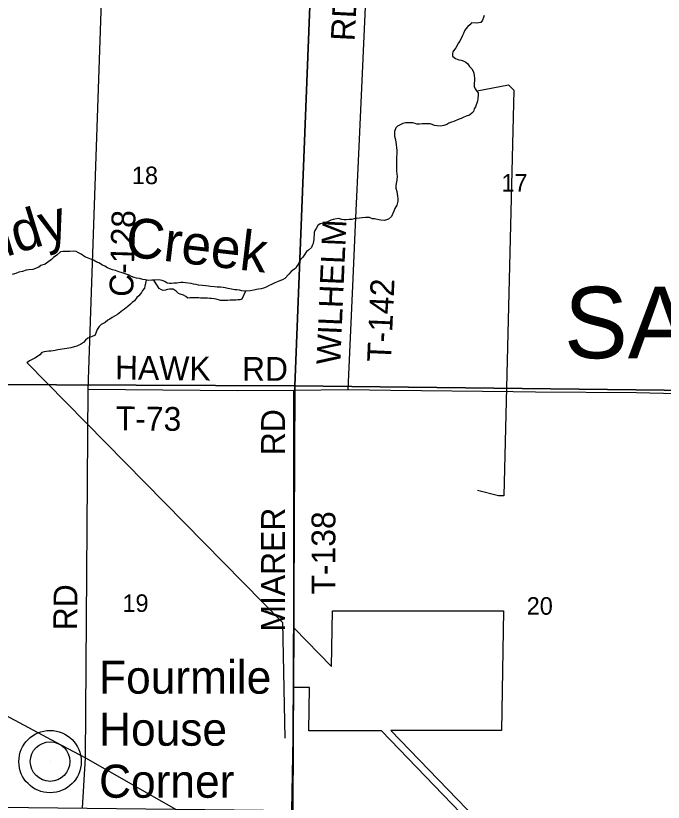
# Model space of a CAD drawing. Extents: x 1588073 to 2013523, y 1090242 to 1357120.
# Drawn here: x 1782243 to 1790397, y 1228891 to 1238801 of the extents above; entities that cross this region are included whole.
import ezdxf

# ---------------------------------------------------------------- set-up
doc = ezdxf.new("R2010")
doc.units = 0
for name, color, linetype in [('GM_X_Corporation', 7, 'Continuous'), ('GM_X_County_Road', 7, 'Continuous'), ('GM_X_County_Road_Text', 7, 'Continuous'), ('GM_X_Minor_River', 7, 'Continuous'), ('GM_X_Minor_River_Text', 7, 'Continuous'), ('GM_X_Section', 7, 'Continuous'), ('GM_X_Section_Text', 7, 'Continuous'), ('GM_X_Township_Road', 7, 'Continuous'), ('GM_X_Township_Road_Text', 7, 'Continuous'), ('GM_X_Township_Text', 7, 'Continuous'), ('GM_X_Unincorporated', 7, 'Continuous'), ('GM_X_Unincorporated_Location', 7, 'Continuous'), ('GM_X_Unincorporated_Text', 7, 'Continuous'), ('GM_X_US_Route', 7, 'Continuous')]:
    doc.layers.add(name, color=color, linetype=linetype)

msp = doc.modelspace()

# ---------------------------------------------------------------- linework, layer by layer
at = {"layer": 'GM_X_Corporation'}
msp.add_lwpolyline([(1790494.7, 1225202.2), (1789889.5, 1225549.1), (1789959.6, 1225694.7), (1790011.6, 1225844.6), (1790232.2, 1225722.4), (1790486.8, 1226225), (1788952.8, 1227608.3), (1786847.3, 1229788.7), (1785934.3, 1229788.7), (1785943.9, 1230338.6), (1785744.8, 1230335.6), (1785747.8, 1231084), (1786220.1, 1230599.6), (1786232.4, 1231304.5), (1788385.4, 1231304.5), (1788359, 1229795.7), (1786966, 1229795.8), (1789001.4, 1227688.1), (1789623.1, 1227137.8), (1789882, 1227431.1), (1790299.3, 1227422.5), (1790422.7, 1227319.8)], dxfattribs=at)
at = {"layer": 'GM_X_County_Road'}
for points in [[(1783121.2, 1229450.4), (1783155.4, 1234094.4), (1783337.6, 1239471.4), (1783374, 1242120.5), (1783454.6, 1244777.1)], [(1783085, 1228818.1), (1783121.2, 1229450.4)]]:
    msp.add_lwpolyline(points, dxfattribs=at)
at = {"layer": 'GM_X_Minor_River'}
for p, q in [((1788051.7, 1237855.2), (1788448, 1237930.1)), ((1788514.5, 1237863.9), (1788388.8, 1232751.3)), ((1788448, 1237930.1), (1788448, 1237930.1)), ((1788448, 1237930.1), (1788514.5, 1237863.9)), ((1788514.5, 1237863.9), (1788514.5, 1237863.9)), ((1782385.3, 1234428.2), (1785602.7, 1231154.1)), ((1788322.4, 1232751.2), (1788056.8, 1232817.3)), ((1788388.8, 1232751.3), (1788322.4, 1232751.2)), ((1785602.7, 1231154.1), (1785602.7, 1231154.1)), ((1785602.7, 1231154.1), (1785633.2, 1229696.9))]:
    msp.add_line(p, q, dxfattribs=at)
for points in [[(1788143.7, 1238802.5), (1788133.5, 1238776.5), (1788119.3, 1238746.4), (1788099.1, 1238716.5), (1788050.9, 1238708.8), (1787982.9, 1238709.2), (1787960.7, 1238685.3), (1787934.5, 1238663.4), (1787912.3, 1238635.4), (1787894.1, 1238609.5), (1787881.9, 1238577.4), (1787869.7, 1238553.4), (1787837.2, 1238481.4), (1787817, 1238457.5), (1787784.6, 1238397.5), (1787766.4, 1238373.5), (1787746.2, 1238345.6), (1787742, 1238319.5), (1787741.8, 1238291.4), (1787779.7, 1238261.1), (1787821.6, 1238246.8), (1787851.6, 1238242.6), (1787877.6, 1238232.4), (1787909.5, 1238216.2), (1787937.4, 1238193.9), (1787955.2, 1238161.7), (1787985, 1238133.4), (1788002.8, 1238101.2), (1788012.7, 1238075.1), (1788016.5, 1238047), (1788020.3, 1238014.8), (1788020.1, 1237990.8), (1788017.8, 1237940.6), (1788015.6, 1237910.6), (1788029.4, 1237880.4), (1788045.3, 1237856.2), (1788065.1, 1237830), (1788067, 1237805.9), (1788062.6, 1237757.8), (1788056.4, 1237725.7), (1788033.9, 1237651.6), (1788017.7, 1237625.7), (1788005.5, 1237595.7), (1787985.3, 1237571.7), (1787957.1, 1237549.8), (1787917, 1237536), (1787876.8, 1237520.2), (1787852.7, 1237504.3), (1787814.6, 1237494.6), (1787760.4, 1237468.8), (1787730.3, 1237459), (1787698.1, 1237445.1), (1787672, 1237429.3), (1787633.9, 1237419.5), (1787597.8, 1237409.7), (1787549.7, 1237412), (1787517.7, 1237418.2), (1787485.8, 1237430.4), (1787459.8, 1237438.6), (1787401.7, 1237439), (1787361.7, 1237437.2), (1787327.6, 1237435.5), (1787295.6, 1237435.7), (1787271.6, 1237443.8), (1787241.6, 1237450.1), (1787211.6, 1237452.2), (1787181.6, 1237452.4), (1787149.5, 1237450.6), (1787119.4, 1237440.8), (1787077.2, 1237421), (1787049.1, 1237411.1), (1787031, 1237387.2), (1787014.6, 1237341.1), (1787014.2, 1237283), (1787022.1, 1237252.8), (1787027.8, 1237210.7), (1787035.6, 1237174.5), (1787039.3, 1237138.4), (1787041.1, 1237102.3), (1787040.8, 1237056.1), (1787038.6, 1237024), (1787038.1, 1236953.8), (1787039.7, 1236897.6), (1787039.4, 1236847.5), (1787043.1, 1236803.3), (1787044.9, 1236777.2), (1787040.6, 1236727.1), (1787034.3, 1236687), (1787028.1, 1236657), (1787029.9, 1236628.9), (1787041.6, 1236586.7), (1787051.3, 1236526.4), (1787055, 1236492.3), (1787052.9, 1236466.2), (1787040.5, 1236412.2), (1787018.2, 1236372.2), (1787006, 1236340.1), (1786973.5, 1236270.1), (1786939.2, 1236238.3), (1786885, 1236222.6), (1786839, 1236222.8)], [(1786839, 1236222.8), (1786815, 1236229), (1786761, 1236241.4), (1786735, 1236243.6), (1786699.1, 1236257.8), (1786675.1, 1236260), (1786649, 1236260.2), (1786604.9, 1236254.4), (1786572.9, 1236250.6), (1786532.8, 1236244.9), (1786506.7, 1236241), (1786474.6, 1236233.2), (1786440.6, 1236231.4), (1786404.5, 1236227.6), (1786378.5, 1236227.8), (1786350.5, 1236232), (1786306.5, 1236244.3), (1786262.4, 1236238.6), (1786238.4, 1236234.7), (1786210.3, 1236226.8), (1786170.1, 1236205), (1786142, 1236197.2), (1786111.9, 1236187.3), (1786075.8, 1236179.5), (1786047.6, 1236157.7), (1786025.3, 1236117.7), (1786011.2, 1236093.7), (1786003, 1236069.7), (1786000.8, 1236039.6), (1785998.6, 1236007.5), (1785996.4, 1235983.4), (1785990.1, 1235931.3), (1785975.9, 1235905.3), (1785965.7, 1235881.3), (1785931.4, 1235845.4), (1785905.3, 1235831.6), (1785885, 1235795.6), (1785858.8, 1235759.6), (1785834.5, 1235731.7), (1785816.4, 1235705.7), (1785802.1, 1235673.7), (1785783.9, 1235645.8), (1785767.7, 1235617.8), (1785743.6, 1235601.9), (1785713.4, 1235578), (1785683.1, 1235544.1), (1785632.7, 1235490.2), (1785602.6, 1235474.4), (1785578.5, 1235462.5), (1785546.3, 1235450.7), (1785506.2, 1235436.9), (1785464, 1235413.1), (1785425.9, 1235399.3), (1785395.7, 1235379.4), (1785363.6, 1235367.6), (1785333.5, 1235359.7), (1785299.4, 1235355.9), (1785273.4, 1235352.1), (1785241.3, 1235342.3), (1785193.1, 1235332.6), (1785129.1, 1235328.9), (1785089, 1235335.2), (1785059.1, 1235343.4), (1785027, 1235345.6), (1785001, 1235347.8), (1784941, 1235360.2), (1784913, 1235364.4), (1784881, 1235372.6), (1784853, 1235376.8), (1784823, 1235379), (1784781, 1235381.3), (1784745, 1235385.5), (1784696.9, 1235389.8), (1784670.9, 1235392), (1784636.9, 1235396.2), (1784592.9, 1235400.5), (1784544.9, 1235406.9), (1784512.9, 1235415.1), (1784480.9, 1235419.3), (1784450.9, 1235425.5), (1784380.9, 1235436), (1784350.9, 1235440.2), (1784322.8, 1235438.4), (1784294.8, 1235434.5), (1784270.7, 1235430.7), (1784232.7, 1235428.9), (1784204.6, 1235427.1), (1784180.6, 1235425.2), (1784150.6, 1235431.4), (1784118.7, 1235451.7), (1784088.7, 1235465.9), (1784064.7, 1235470.1), (1784036.7, 1235472.3), (1783992.7, 1235470.6), (1783956.6, 1235468.8), (1783912.5, 1235465), (1783878.5, 1235471.3), (1783844.5, 1235475.5), (1783800.5, 1235487.8), (1783764.5, 1235494.1), (1783734.6, 1235504.3)], [(1783734.6, 1235504.3), (1783702.6, 1235516.5), (1783670.7, 1235530.8), (1783622.7, 1235549.1), (1783570.8, 1235565.5), (1783540.8, 1235575.7), (1783500.9, 1235590), (1783462.9, 1235600.3), (1783428.9, 1235612.5), (1783397, 1235622.8), (1783363.1, 1235647.1), (1783335.1, 1235659.3), (1783287.3, 1235687.7), (1783263.3, 1235695.8), (1783223.4, 1235720.2), (1783187.5, 1235734.4), (1783147.5, 1235750.8), (1783111.6, 1235761), (1783067.7, 1235795.4), (1783033.8, 1235811.6), (1783003.9, 1235827.9), (1782975.9, 1235832.1), (1782923.8, 1235830.4), (1782891.8, 1235830.6), (1782865.7, 1235828.8), (1782833.7, 1235829), (1782807.6, 1235827.1), (1782759.3, 1235785.3), (1782717.1, 1235755.5), (1782692.9, 1235729.6), (1782614.4, 1235671.9), (1782558.2, 1235652.2), (1782532, 1235634.3), (1782457.8, 1235604.7), (1782409.7, 1235598.9), (1782375.6, 1235593.1), (1782329.4, 1235579.4), (1782281.3, 1235569.7), (1782245.2, 1235551.8), (1782199, 1235542.1)], [(1783885.1, 1235470.1), (1783870, 1235393.1), (1783863.8, 1235369.1), (1783837.6, 1235339.1), (1783825.4, 1235313.1), (1783793.1, 1235273.2), (1783768.9, 1235249.3), (1783736.6, 1235207.4), (1783710.4, 1235187.5), (1783686.3, 1235167.6), (1783656.1, 1235137.7), (1783613.8, 1235101.8), (1783585.6, 1235087.9), (1783525.2, 1235038.2), (1783493.1, 1235018.3), (1783456.9, 1235000.5), (1783426.7, 1234978.6), (1783402.6, 1234964.7), (1783370.4, 1234936.9), (1783318.2, 1234911.1), (1783294, 1234885.2), (1783269.7, 1234849.2), (1783259.5, 1234825.2), (1783253.4, 1234801.2), (1783237.1, 1234771.2), (1783213, 1234761.3), (1783176.9, 1234747.5), (1783150.8, 1234737.6), (1783122.6, 1234713.7), (1783094.4, 1234683.8), (1783060.2, 1234660), (1783036.1, 1234648.1), (1783012, 1234638.2), (1782979.9, 1234628.4), (1782935.7, 1234614.6), (1782885.6, 1234608.9), (1782857.6, 1234603.1), (1782803.5, 1234595.4), (1782771.4, 1234591.6), (1782741.3, 1234583.8), (1782713.2, 1234577.9), (1782685.2, 1234576.1), (1782661.2, 1234574.2), (1782631.1, 1234568.4), (1782601, 1234564.6), (1782573, 1234558.7), (1782544.7, 1234528.8), (1782516.5, 1234506.9), (1782484.4, 1234487.1), (1782416.1, 1234451.4), (1782383.2, 1234426.2)], [(1785134.8, 1235329.5), (1785089.9, 1235230.4), (1785063.9, 1235222.3), (1785039.9, 1235220.2), (1785015.9, 1235216.1), (1784941.9, 1235215.9), (1784909.9, 1235213.8), (1784885.9, 1235211.7), (1784843.8, 1235211.6), (1784819.8, 1235213.5), (1784797.8, 1235219.4), (1784767.7, 1235231.4), (1784743.7, 1235235.3), (1784709.7, 1235237.2), (1784687.7, 1235239.1), (1784655.7, 1235243.1), (1784619.7, 1235240.9), (1784595.6, 1235240.9), (1784569.6, 1235242.8), (1784547.6, 1235244.7), (1784435.6, 1235244.4), (1784411.5, 1235242.3), (1784385.5, 1235262.3), (1784353.4, 1235280.2), (1784313.4, 1235294.1), (1784291.3, 1235300.1), (1784261.2, 1235332.1), (1784227.2, 1235356.1), (1784201.1, 1235356), (1784177.1, 1235353.9), (1784153.1, 1235349.8), (1784129.1, 1235343.7), (1784101.1, 1235337.6), (1784077.1, 1235345.6), (1784049.1, 1235363.5), (1783981.2, 1235469.5)]]:
    msp.add_lwpolyline(points, dxfattribs=at)
at = {"layer": 'GM_X_Section'}
for points in [[(1785968.2, 1239458.7), (1785757.6, 1234139.3), (1780754.9, 1234157.3), (1780939, 1239420.9), (1780948.4, 1239599)], [(1791254.4, 1239334.5), (1791128.3, 1234074.3), (1785757.6, 1234139.3), (1785968.2, 1239458.7)], [(1780754.9, 1234157.3), (1785757.6, 1234139.3), (1785731.5, 1228782.2), (1780549, 1228839.4), (1780748.6, 1234119.3)], [(1785757.6, 1234139.3), (1791128.3, 1234074.3), (1791058, 1228706), (1785731.5, 1228782.2)]]:
    msp.add_lwpolyline(points, close=True, dxfattribs=at)
at = {"layer": 'GM_X_Township_Road'}
for points in [[(1786568.1, 1237149.4), (1786668.9, 1239378.6)], [(1786523.6, 1236164.5), (1786568.1, 1237149.4), (1786568.1, 1237149.4)], [(1786493.1, 1235490.6), (1786523.6, 1236164.5), (1786523.6, 1236164.5)], [(1786429.9, 1234090.9), (1786493.1, 1235490.5), (1786493.1, 1235490.6)], [(1783155.4, 1234094.4), (1785036, 1234079.9), (1785745.9, 1234083.2), (1786429.9, 1234090.9), (1786967.2, 1234084.7), (1788506.1, 1234064.7)], [(1785745.6, 1231215), (1785745.9, 1234083.2)], [(1788506.1, 1234064.7), (1788507.1, 1234064.7), (1788789.5, 1234061), (1790060.7, 1234051.7), (1791584.1, 1234014.4), (1792434, 1233997.9), (1792538.3, 1233995.9), (1793009.2, 1233974.7), (1793828.6, 1233951)], [(1785745.5, 1230484.9), (1785745.6, 1231215)], [(1785261.6, 1228228.4), (1785331.2, 1228430.8), (1785712.8, 1228330.1), (1785745.5, 1230159.2), (1785745.5, 1230484.9)]]:
    msp.add_lwpolyline(points, dxfattribs=at)
at = {"layer": 'GM_X_Unincorporated'}
for radius in [392.8, 249]:
    msp.add_circle((1782674.9, 1229403), radius, dxfattribs=at)
at = {"layer": 'GM_X_Unincorporated_Location'}
msp.add_line((1782674.9, 1229403), (1782674.9, 1229403), dxfattribs=at)
at = {"layer": 'GM_X_US_Route'}
for points in [[(1770568.1, 1236497.1), (1775401.4, 1233690.1), (1775747, 1233499.6), (1780606.4, 1230796.3), (1782748.7, 1229649.8)], [(1782748.7, 1229649.8), (1783121.2, 1229450.4), (1783394.5, 1229294.4)], [(1783394.5, 1229294.4), (1784851.7, 1228462.4)]]:
    msp.add_lwpolyline(points, dxfattribs=at)

# ---------------------------------------------------------------- texts
at = {"layer": 'GM_X_County_Road_Text'}
for s, rotation, p in [('C-128', 88.34754, (1783720.7, 1235255.5)), ('RD', 89.50635, (1783015.6, 1231056.4))]:
    msp.add_text(s, height=300, rotation=rotation, dxfattribs=at).set_placement(p)
at = {"layer": 'GM_X_Minor_River_Text'}
for s, rotation, p in [('Muddy', 17.1155, (1781018, 1235422.7)), ('Creek', 353.28208, (1783608.5, 1235771.6))]:
    msp.add_text(s, height=500.29, rotation=rotation, dxfattribs=at).set_placement(p)
at = {"layer": 'GM_X_Section_Text'}
for s, p in [('18', (1783705.7, 1236678.9)), ('17', (1788358.7, 1236584.9)), ('19', (1783586.9, 1231288.9)), ('20', (1788677.6, 1231253.7))]:
    msp.add_text(s, height=221, rotation=0.00001, dxfattribs=at).set_placement(p)
at = {"layer": 'GM_X_Township_Road_Text'}
for s, rotation, p in [('RD', 87.03883, (1786509.4, 1238475.5)), ('WILHELM', 87.52277, (1786329, 1234400.1)), ('T-142', 87.47311, (1786967, 1234433.6)), ('HAWK', 359.33674, (1783491.4, 1234218.2)), ('RD', 0.00001, (1785091.7, 1234200.5)), ('T-73', 359.29306, (1783501.2, 1233579.5)), ('RD', 90, (1785633, 1233264.2)), ('MIARER', 90, (1785633, 1231042.2)), ('T-138', 90, (1786267.9, 1231508.6))]:
    msp.add_text(s, height=300, rotation=rotation, dxfattribs=at).set_placement(p)
at = {"layer": 'GM_X_Township_Text'}
msp.add_text('SANDUSKY', height=900, rotation=0.00001, dxfattribs=at).set_placement((1789148.5, 1234485))
at = {"layer": 'GM_X_Unincorporated_Text'}
for s, p in [('Fourmile', (1783292.1, 1230258.8)), ('House', (1783292.1, 1229603.2)), ('Corner', (1783292.1, 1228947.6))]:
    msp.add_text(s, height=417, rotation=0.00001, dxfattribs=at).set_placement(p)

doc.saveas('drawing.dxf')
